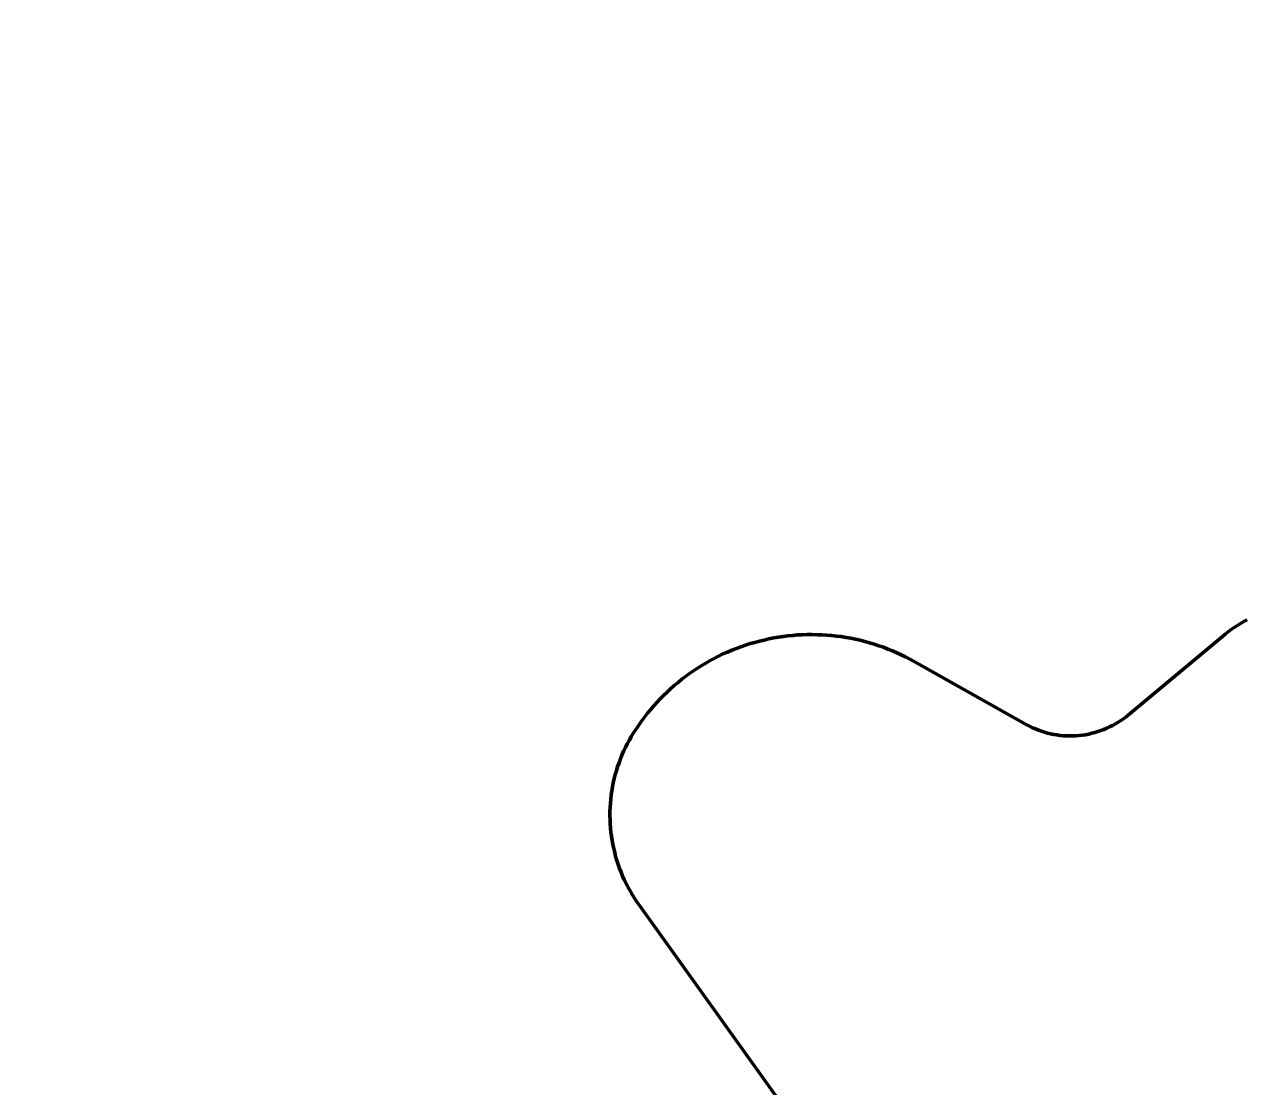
# Model space of a CAD drawing. Extents: x -1643653 to 4543381, y 1624270 to 13878484.
# Drawn here: x 598915 to 599789, y 8968693 to 8969452 of the extents above; entities that cross this region are included whole.
import ezdxf

# ---------------------------------------------------------------- set-up
doc = ezdxf.new("R2010")
doc.units = 0
doc.header["$LTSCALE"] = 200
for name, color, linetype, lineweight in [('1', 7, 'Continuous', 13), ('27', 7, 'Continuous', 53), ('60', 7, 'Continuous', 53)]:
    doc.layers.add(name, color=color, linetype=linetype, lineweight=lineweight)

msp = doc.modelspace()

# ---------------------------------------------------------------- linework, layer by layer
at = {"layer": '1', "lineweight": 25}
msp.add_spline([(814781, 9009175.5), (814787.2, 9009173.4), (814796.9, 9009173.4), (814799.4, 9009172.4), (814805.1, 9009174.5), (814805.6, 9009176.5), (814811.7, 9009179.5), (814811.7, 9009179.5), (814801.5, 9009181), (814790.7, 9009181.5), (814784.1, 9009183.1), (814777.4, 9009185.1), (814778.4, 9009175.5)], degree=3, dxfattribs=at)
at = {"layer": '27'}
for points in [[(599642.2, 8968947), (599644.4, 8968946.3), (599646.6, 8968945.7), (599648.8, 8968945.2), (599651, 8968944.7), (599653.3, 8968944.3), (599655.5, 8968944), (599657.8, 8968943.8), (599660.1, 8968943.7), (599662.4, 8968943.6), (599664.6, 8968943.7), (599666.9, 8968943.8), (599669.2, 8968943.9), (599671.5, 8968944.2), (599673.7, 8968944.5), (599676, 8968945), (599678.2, 8968945.5), (599680.4, 8968946), (599682.6, 8968946.7), (599684.7, 8968947.4), (599686.9, 8968948.2), (599689, 8968949.1), (599691, 8968950.1), (599693.1, 8968951.1), (599695.1, 8968952.2), (599697, 8968953.4), (599699, 8968954.6), (599700.8, 8968955.9), (599702.7, 8968957.3), (599704.4, 8968958.7), (599704.4, 8968958.7), (599773.1, 8969015.9), (599773.1, 8969015.9), (599773.6, 8969016.3), (599775.7, 8969018), (599777.8, 8969019.6), (599780.1, 8969021.2), (599782.3, 8969022.6), (599784.6, 8969024), (599786.9, 8969025.4), (599789.3, 8969026.7)], [(599789.3, 8969026.7), (599786.9, 8969025.4), (599784.6, 8969024), (599782.3, 8969022.6), (599780.1, 8969021.2), (599777.8, 8969019.6), (599775.7, 8969018), (599773.6, 8969016.3), (599773.1, 8969015.9), (599773.1, 8969015.9), (599704.4, 8968958.7), (599704.4, 8968958.7), (599702.7, 8968957.3), (599700.8, 8968955.9), (599699, 8968954.6), (599697, 8968953.4), (599695.1, 8968952.2), (599693.1, 8968951.1), (599691, 8968950.1), (599689, 8968949.1), (599686.9, 8968948.2), (599684.7, 8968947.4), (599682.6, 8968946.7), (599680.4, 8968946), (599678.2, 8968945.5), (599676, 8968945), (599673.7, 8968944.5), (599671.5, 8968944.2), (599669.2, 8968943.9), (599666.9, 8968943.8), (599664.6, 8968943.7), (599662.4, 8968943.6), (599660.1, 8968943.7), (599657.8, 8968943.8), (599655.5, 8968944), (599653.3, 8968944.3), (599651, 8968944.7), (599648.8, 8968945.2), (599646.6, 8968945.7), (599644.4, 8968946.3), (599642.2, 8968947)], [(599334.1, 8968877.8), (599333.9, 8968880.7), (599333.8, 8968883.7), (599333.7, 8968886.7), (599333.7, 8968889.6), (599333.8, 8968892.6), (599334, 8968895.6), (599334.3, 8968898.5), (599334.6, 8968901.5), (599335.1, 8968904.4), (599335.6, 8968907.3), (599336.1, 8968910.2), (599336.8, 8968913.1), (599337.5, 8968916), (599338.3, 8968918.8), (599339.2, 8968921.7), (599340.2, 8968924.5), (599341.2, 8968927.3), (599342.3, 8968930), (599343.5, 8968932.7), (599344.8, 8968935.4), (599346.1, 8968938.1), (599347.6, 8968940.7), (599349, 8968943.2), (599350.6, 8968945.8), (599352.2, 8968948.3), (599352.9, 8968949.3), (599354.3, 8968951.4), (599356.3, 8968954.2), (599358.4, 8968957), (599360.5, 8968959.8), (599362.7, 8968962.4), (599365, 8968965.1), (599367.3, 8968967.6), (599369.7, 8968970.2), (599372.1, 8968972.6), (599374.6, 8968975), (599377.1, 8968977.4), (599379.7, 8968979.7), (599382.4, 8968981.9), (599385.1, 8968984.1), (599387.8, 8968986.2), (599390.6, 8968988.2), (599393.5, 8968990.2), (599396.3, 8968992.1), (599399.3, 8968994), (599402.2, 8968995.7), (599405.3, 8968997.5), (599408.3, 8968999.1), (599411.4, 8969000.7), (599414.5, 8969002.2), (599417.7, 8969003.6), (599420.9, 8969004.9), (599424.1, 8969006.2), (599427.3, 8969007.4), (599430.6, 8969008.5), (599433.9, 8969009.6), (599437.2, 8969010.5), (599440.6, 8969011.4), (599444, 8969012.2), (599447.3, 8969013), (599450.8, 8969013.7), (599454.2, 8969014.2), (599457.6, 8969014.7), (599461, 8969015.2), (599464.5, 8969015.5), (599467.9, 8969015.8), (599471.4, 8969016), (599474.8, 8969016.1), (599478.3, 8969016.1), (599481.8, 8969016), (599485.2, 8969015.9), (599488.7, 8969015.7), (599492.2, 8969015.4), (599495.6, 8969015), (599499, 8969014.6), (599502.5, 8969014), (599505.9, 8969013.4), (599509.2, 8969012.7), (599512.6, 8969012), (599516, 8969011.1), (599519.3, 8969010.2), (599522.7, 8969009.2), (599525.9, 8969008.1), (599529.2, 8969007), (599532.4, 8969005.7), (599535.7, 8969004.4), (599538.8, 8969003.1), (599542, 8969001.6), (599545.1, 8969000.1), (599548.2, 8968998.5), (599551.2, 8968996.8), (599551.2, 8968996.8), (599630.9, 8968952), (599630.9, 8968952), (599631.8, 8968951.5), (599633.8, 8968950.5), (599635.8, 8968949.5), (599637.9, 8968948.6), (599640.1, 8968947.7), (599642.2, 8968947)], [(599642.2, 8968947), (599640.1, 8968947.7), (599637.9, 8968948.6), (599635.8, 8968949.5), (599633.8, 8968950.5), (599631.8, 8968951.5), (599630.9, 8968952), (599630.9, 8968952), (599551.2, 8968996.8), (599551.2, 8968996.8), (599548.2, 8968998.5), (599545.1, 8969000.1), (599542, 8969001.6), (599538.8, 8969003.1), (599535.7, 8969004.4), (599532.4, 8969005.7), (599529.2, 8969007), (599525.9, 8969008.1), (599522.7, 8969009.2), (599519.3, 8969010.2), (599516, 8969011.1), (599512.6, 8969012), (599509.2, 8969012.7), (599505.9, 8969013.4), (599502.5, 8969014), (599499, 8969014.6), (599495.6, 8969015), (599492.2, 8969015.4), (599488.7, 8969015.7), (599485.2, 8969015.9), (599481.8, 8969016), (599478.3, 8969016.1), (599474.8, 8969016.1), (599471.4, 8969016), (599467.9, 8969015.8), (599464.5, 8969015.5), (599461, 8969015.2), (599457.6, 8969014.7), (599454.2, 8969014.2), (599450.8, 8969013.7), (599447.3, 8969013), (599444, 8969012.2), (599440.6, 8969011.4), (599437.2, 8969010.5), (599433.9, 8969009.6), (599430.6, 8969008.5), (599427.3, 8969007.4), (599424.1, 8969006.2), (599420.9, 8969004.9), (599417.7, 8969003.6), (599414.5, 8969002.2), (599411.4, 8969000.7), (599408.3, 8968999.1), (599405.3, 8968997.5), (599402.2, 8968995.7), (599399.3, 8968994), (599396.3, 8968992.1), (599393.5, 8968990.2), (599390.6, 8968988.2), (599387.8, 8968986.2), (599385.1, 8968984.1), (599382.4, 8968981.9), (599379.7, 8968979.7), (599377.1, 8968977.4), (599374.6, 8968975), (599372.1, 8968972.6), (599369.7, 8968970.2), (599367.3, 8968967.6), (599365, 8968965.1), (599362.7, 8968962.4), (599360.5, 8968959.8), (599358.4, 8968957), (599356.3, 8968954.2), (599354.3, 8968951.4), (599352.9, 8968949.3), (599352.2, 8968948.3), (599350.6, 8968945.8), (599349, 8968943.2), (599347.6, 8968940.7), (599346.1, 8968938.1), (599344.8, 8968935.4), (599343.5, 8968932.7), (599342.3, 8968930), (599341.2, 8968927.3), (599340.2, 8968924.5), (599339.2, 8968921.7), (599338.3, 8968918.8), (599337.5, 8968916), (599336.8, 8968913.1), (599336.1, 8968910.2), (599335.6, 8968907.3), (599335.1, 8968904.4), (599334.6, 8968901.5), (599334.3, 8968898.5), (599334, 8968895.6), (599333.8, 8968892.6), (599333.7, 8968889.6), (599333.7, 8968886.7), (599333.8, 8968883.7), (599333.9, 8968880.7), (599334.1, 8968877.8)], [(599518.4, 8968594.1), (599354.3, 8968823.2), (599354.3, 8968823.2), (599352.8, 8968825.3), (599351.2, 8968827.7), (599349.6, 8968830.3), (599348.1, 8968832.8), (599346.7, 8968835.4), (599345.3, 8968838.1), (599344, 8968840.7), (599342.8, 8968843.4), (599341.7, 8968846.2), (599340.6, 8968848.9), (599339.6, 8968851.7), (599338.7, 8968854.5), (599337.8, 8968857.4), (599337.1, 8968860.2), (599336.4, 8968863.1), (599335.8, 8968866), (599335.2, 8968869), (599334.8, 8968871.9), (599334.4, 8968874.8), (599334.1, 8968877.8)], [(599334.1, 8968877.8), (599334.4, 8968874.8), (599334.8, 8968871.9), (599335.2, 8968869), (599335.8, 8968866), (599336.4, 8968863.1), (599337.1, 8968860.2), (599337.8, 8968857.4), (599338.7, 8968854.5), (599339.6, 8968851.7), (599340.6, 8968848.9), (599341.7, 8968846.2), (599342.8, 8968843.4), (599344, 8968840.7), (599345.3, 8968838.1), (599346.7, 8968835.4), (599348.1, 8968832.8), (599349.6, 8968830.3), (599351.2, 8968827.7), (599352.8, 8968825.3), (599354.3, 8968823.2), (599354.3, 8968823.2), (599518.4, 8968594.1)]]:
    msp.add_lwpolyline(points, dxfattribs=at)
at = {"layer": '60'}
for points in [[(599789.3, 8969026.7), (599786.9, 8969025.4), (599784.6, 8969024), (599782.3, 8969022.6), (599780.1, 8969021.2), (599777.8, 8969019.6), (599775.7, 8969018), (599773.6, 8969016.3), (599773.1, 8969015.9), (599773.1, 8969015.9), (599704.4, 8968958.7), (599704.4, 8968958.7), (599702.7, 8968957.3), (599700.8, 8968955.9), (599699, 8968954.6), (599697, 8968953.4), (599695.1, 8968952.2), (599693.1, 8968951.1), (599691, 8968950.1), (599689, 8968949.1), (599686.9, 8968948.2), (599684.7, 8968947.4), (599682.6, 8968946.7), (599680.4, 8968946), (599678.2, 8968945.5), (599676, 8968945), (599673.7, 8968944.5), (599671.5, 8968944.2), (599669.2, 8968943.9), (599666.9, 8968943.8), (599664.6, 8968943.7), (599662.4, 8968943.6), (599660.1, 8968943.7), (599657.8, 8968943.8), (599655.5, 8968944), (599653.3, 8968944.3), (599651, 8968944.7), (599648.8, 8968945.2), (599646.6, 8968945.7), (599644.4, 8968946.3), (599642.2, 8968947)], [(599642.2, 8968947), (599640.1, 8968947.7), (599637.9, 8968948.6), (599635.8, 8968949.5), (599633.8, 8968950.5), (599631.8, 8968951.5), (599630.9, 8968952), (599630.9, 8968952), (599551.2, 8968996.8), (599551.2, 8968996.8), (599548.2, 8968998.5), (599545.1, 8969000.1), (599542, 8969001.6), (599538.8, 8969003.1), (599535.7, 8969004.4), (599532.4, 8969005.7), (599529.2, 8969007), (599525.9, 8969008.1), (599522.7, 8969009.2), (599519.3, 8969010.2), (599516, 8969011.1), (599512.6, 8969012), (599509.2, 8969012.7), (599505.9, 8969013.4), (599502.5, 8969014), (599499, 8969014.6), (599495.6, 8969015), (599492.2, 8969015.4), (599488.7, 8969015.7), (599485.2, 8969015.9), (599481.8, 8969016), (599478.3, 8969016.1), (599474.8, 8969016.1), (599471.4, 8969016), (599467.9, 8969015.8), (599464.5, 8969015.5), (599461, 8969015.2), (599457.6, 8969014.7), (599454.2, 8969014.2), (599450.8, 8969013.7), (599447.3, 8969013), (599444, 8969012.2), (599440.6, 8969011.4), (599437.2, 8969010.5), (599433.9, 8969009.6), (599430.6, 8969008.5), (599427.3, 8969007.4), (599424.1, 8969006.2), (599420.9, 8969004.9), (599417.7, 8969003.6), (599414.5, 8969002.2), (599411.4, 8969000.7), (599408.3, 8968999.1), (599405.3, 8968997.5), (599402.2, 8968995.7), (599399.3, 8968994), (599396.3, 8968992.1), (599393.5, 8968990.2), (599390.6, 8968988.2), (599387.8, 8968986.2), (599385.1, 8968984.1), (599382.4, 8968981.9), (599379.7, 8968979.7), (599377.1, 8968977.4), (599374.6, 8968975), (599372.1, 8968972.6), (599369.7, 8968970.2), (599367.3, 8968967.6), (599365, 8968965.1), (599362.7, 8968962.4), (599360.5, 8968959.8), (599358.4, 8968957), (599356.3, 8968954.2), (599354.3, 8968951.4), (599352.9, 8968949.3), (599352.2, 8968948.3), (599350.6, 8968945.8), (599349, 8968943.2), (599347.6, 8968940.7), (599346.1, 8968938.1), (599344.8, 8968935.4), (599343.5, 8968932.7), (599342.3, 8968930), (599341.2, 8968927.3), (599340.2, 8968924.5), (599339.2, 8968921.7), (599338.3, 8968918.8), (599337.5, 8968916), (599336.8, 8968913.1), (599336.1, 8968910.2), (599335.6, 8968907.3), (599335.1, 8968904.4), (599334.6, 8968901.5), (599334.3, 8968898.5), (599334, 8968895.6), (599333.8, 8968892.6), (599333.7, 8968889.6), (599333.7, 8968886.7), (599333.8, 8968883.7), (599333.9, 8968880.7), (599334.1, 8968877.8)], [(599334.1, 8968877.8), (599334.4, 8968874.8), (599334.8, 8968871.9), (599335.2, 8968869), (599335.8, 8968866), (599336.4, 8968863.1), (599337.1, 8968860.2), (599337.8, 8968857.4), (599338.7, 8968854.5), (599339.6, 8968851.7), (599340.6, 8968848.9), (599341.7, 8968846.2), (599342.8, 8968843.4), (599344, 8968840.7), (599345.3, 8968838.1), (599346.7, 8968835.4), (599348.1, 8968832.8), (599349.6, 8968830.3), (599351.2, 8968827.7), (599352.8, 8968825.3), (599354.3, 8968823.2), (599354.3, 8968823.2), (599518.4, 8968594.1)]]:
    msp.add_lwpolyline(points, dxfattribs=at)

doc.saveas('drawing.dxf')
